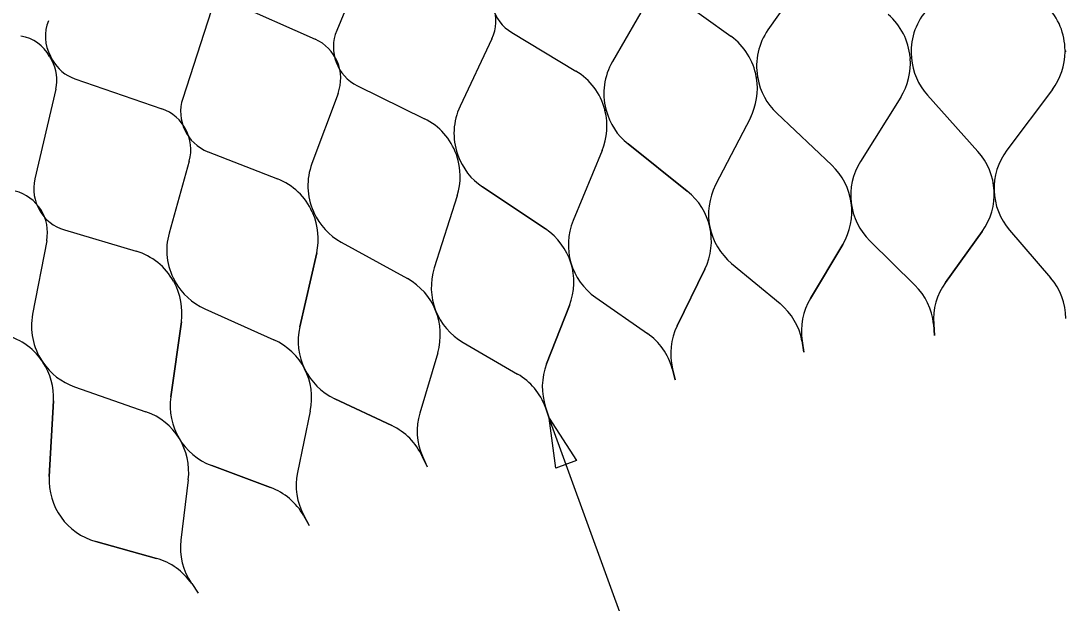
# Model space of a CAD drawing. Extents: x 638850 to 644908, y 297188 to 298900.
# Drawn here: x 644017 to 644083.9, y 297661.3 to 297698.6 of the extents above; entities that cross this region are included whole.
import ezdxf

# ---------------------------------------------------------------- set-up
doc = ezdxf.new("R2010")
doc.units = 0
for name, color, linetype in [('5', 7, 'Continuous'), ('50', 7, 'Continuous'), ('6', 7, 'Continuous')]:
    doc.layers.add(name, color=color, linetype=linetype)

msp = doc.modelspace()

# ---------------------------------------------------------------- linework, layer by layer
at = {"layer": '5'}
for p, q in [((644039.467, 297703.447), (644037.186, 297697.999)), ((644067.55, 297701.968), (644064.814, 297698.042)), ((644030.4, 297699.838), (644035.801, 297697.448)), ((644057.244, 297700.15), (644054.847, 297696.008)), ((644058.555, 297700.431), (644062.439, 297697.636)), ((644029.136, 297699.272), (644027.319, 297693.652)), ((644048.409, 297697.865), (644052.514, 297695.405)), ((644047.127, 297697.475), (644045.085, 297693.147)), ((644083.843, 297696.728), (644083.843, 297696.654)), ((644018.793, 297696.341), (644018.937, 297696.081)), ((644018.842, 297696.368), (644018.986, 297696.108)), ((644073.919, 297696.293), (644073.925, 297696.219)), ((644073.999, 297696.3), (644074.005, 297696.225)), ((644020.403, 297694.916), (644025.986, 297692.987)), ((644064.066, 297695.028), (644064.079, 297694.954)), ((644064.145, 297695.042), (644064.158, 297694.968)), ((644019.191, 297694.246), (644017.851, 297688.494)), ((644037.269, 297693.963), (644035.596, 297689.479)), ((644038.515, 297694.459), (644042.811, 297692.351)), ((644075.025, 297693.871), (644078.263, 297690.258)), ((644083.033, 297694.219), (644080.12, 297690.339)), ((644073.321, 297693.725), (644070.744, 297689.614)), ((644054.354, 297692.943), (644054.373, 297692.87)), ((644054.432, 297692.963), (644054.45, 297692.89)), ((644065.371, 297692.707), (644068.901, 297689.378)), ((644063.686, 297692.419), (644061.462, 297688.107)), ((644055.848, 297690.739), (644059.645, 297687.717)), ((644028.94, 297690.235), (644033.398, 297688.495)), ((644044.85, 297690.051), (644044.875, 297689.981)), ((644044.926, 297690.078), (644044.951, 297690.007)), ((644054.193, 297690.311), (644052.338, 297685.828)), ((644027.74, 297689.637), (644026.449, 297685.029)), ((644046.524, 297687.98), (644050.56, 297685.287)), ((644044.911, 297687.415), (644043.437, 297682.792)), ((644035.622, 297686.374), (644035.653, 297686.306)), ((644035.696, 297686.407), (644035.726, 297686.339)), ((644019.752, 297685.225), (644024.34, 297683.864)), ((644078.538, 297685.135), (644076.182, 297681.863)), ((644080.292, 297685.212), (644082.922, 297682.157)), ((644018.607, 297684.529), (644017.706, 297679.829)), ((644037.463, 297684.451), (644041.711, 297682.105)), ((644071.345, 297684.519), (644074.222, 297681.695)), ((644069.603, 297684.296), (644067.53, 297680.839)), ((644035.903, 297683.752), (644034.822, 297679.022)), ((644060.77, 297682.712), (644058.994, 297679.093)), ((644062.487, 297683.08), (644065.59, 297680.507)), ((644026.735, 297681.937), (644026.771, 297681.872)), ((644026.805, 297681.976), (644026.841, 297681.911)), ((644053.78, 297680.905), (644057.089, 297678.6)), ((644028.73, 297680.175), (644033.159, 297678.193)), ((644052.1, 297680.394), (644050.634, 297676.639)), ((644027.234, 297679.348), (644026.553, 297674.544)), ((644075.416, 297679.192), (644075.486, 297678.459)), ((644075.431, 297679.193), (644075.486, 297678.459)), ((644045.287, 297678.007), (644048.776, 297675.988)), ((644066.99, 297678.112), (644067.121, 297677.388)), ((644067.005, 297678.115), (644067.121, 297677.388)), ((644043.656, 297677.358), (644042.508, 297673.493)), ((644018.316, 297676.816), (644018.358, 297676.754)), ((644058.684, 297676.331), (644058.876, 297675.621)), ((644058.699, 297676.335), (644058.876, 297675.621)), ((644020.386, 297675.182), (644024.965, 297673.578)), ((644019.034, 297674.279), (644018.765, 297669.434)), ((644037.066, 297674.409), (644040.712, 297672.689)), ((644050.556, 297673.86), (644050.807, 297673.169)), ((644050.57, 297673.865), (644050.807, 297673.169)), ((644035.495, 297673.625), (644034.675, 297669.678)), ((644042.664, 297670.718), (644042.971, 297670.05)), ((644042.678, 297670.724), (644042.971, 297670.05)), ((644029.175, 297670.135), (644032.953, 297668.727)), ((644027.675, 297669.222), (644027.206, 297665.359)), ((644035.063, 297666.926), (644035.425, 297666.285)), ((644035.076, 297666.933), (644035.425, 297666.285)), ((644021.754, 297665.265), (644025.638, 297664.184)), ((644027.894, 297662.569), (644028.309, 297661.962))]:
    msp.add_line(p, q, dxfattribs=at)
for centre, radius, start, end in [((644049.827, 297700.23), 2.757, 152.47723, 239.0663), ((644044.633, 297698.652), 2.757, 334.73964, 61.32871), ((644078.033, 297696.648), 4.049, 140.32893, 184.93717), ((644079.794, 297696.725), 4.049, 0.04735, 44.65559), ((644021.103, 297697.62), 2.585, 157.24151, 208.95502), ((644069.884, 297695.951), 4.049, 4.85092, 49.45916), ((644039.729, 297696.934), 2.757, 157.2808, 243.86987), ((644068.136, 297695.727), 4.049, 145.1325, 189.74074), ((644016.53, 297695.094), 2.585, 28.86877, 80.58228), ((644034.686, 297694.926), 2.757, 339.54321, 66.13228), ((644060.074, 297694.349), 4.049, 9.65449, 54.26273), ((644079.794, 297696.65), 4.049, 323.10902, 0.04735), ((644016.674, 297694.833), 2.585, 346.88794, 28.86877), ((644021.248, 297697.359), 2.585, 208.95502, 250.93585), ((644058.351, 297693.98), 4.049, 149.93607, 194.54431), ((644069.891, 297695.876), 4.049, 327.91259, 4.85092), ((644078.04, 297696.574), 4.049, 184.93717, 221.8755), ((644050.433, 297691.932), 4.049, 14.45806, 59.0663), ((644060.087, 297694.275), 4.049, 332.71616, 9.65449), ((644068.149, 297695.653), 4.049, 189.74074, 226.67907), ((644029.942, 297692.804), 2.757, 162.08437, 248.67344), ((644048.747, 297691.419), 4.049, 154.73964, 199.34788), ((644025.085, 297690.381), 2.757, 344.34678, 70.93585), ((644050.451, 297691.859), 4.049, 337.51973, 14.45806), ((644058.37, 297693.907), 4.049, 194.54431, 231.48264), ((644041.028, 297688.715), 4.049, 19.26163, 63.86987), ((644041.052, 297688.645), 4.049, 342.3233, 19.26163), ((644048.772, 297691.349), 4.049, 199.34788, 236.28621), ((644075.216, 297687.526), 4.093, 324.25302, 41.8755), ((644083.393, 297687.882), 4.093, 143.10902, 220.7315), ((644039.39, 297688.064), 4.049, 159.54321, 204.15145), ((644066.093, 297686.401), 4.093, 329.05659, 46.67907), ((644074.211, 297687.44), 4.093, 147.91259, 225.53507), ((644020.536, 297687.869), 2.757, 166.88794, 253.47701), ((644031.925, 297684.723), 4.049, 24.0652, 68.67344), ((644065.099, 297686.231), 4.093, 152.71616, 230.33864), ((644015.899, 297685.048), 2.757, 349.15036, 75.73942), ((644057.096, 297684.515), 4.093, 333.86016, 51.48264), ((644031.955, 297684.655), 4.049, 347.12687, 24.0652), ((644039.421, 297687.995), 4.049, 204.15145, 241.08978), ((644056.119, 297684.263), 4.093, 157.51973, 235.14221), ((644048.288, 297681.883), 4.093, 338.66373, 56.28621), ((644030.348, 297683.936), 4.049, 164.34679, 208.95502), ((644023.188, 297679.982), 4.049, 28.86877, 73.47701), ((644047.337, 297681.55), 4.093, 162.3233, 239.94578), ((644023.224, 297679.917), 4.049, 351.93044, 28.86877), ((644030.384, 297683.871), 4.049, 208.95502, 245.89335), ((644039.732, 297678.523), 4.093, 343.4673, 61.08978), ((644079.469, 297679.498), 4.049, 144.25302, 184.31613), ((644079.854, 297679.514), 4.049, 0.66838, 40.7315), ((644071.385, 297678.805), 4.049, 5.47196, 45.53507), ((644063.006, 297677.39), 4.049, 10.27553, 50.33864), ((644071.003, 297678.757), 4.049, 149.05659, 189.11971), ((644021.683, 297679.066), 4.049, 169.15036, 213.75859), ((644014.95, 297674.566), 4.049, 33.7586, 78.36683), ((644038.812, 297678.111), 4.093, 167.12687, 244.74935), ((644054.774, 297675.278), 4.049, 15.0791, 55.14221), ((644062.629, 297677.309), 4.049, 153.86016, 193.92328), ((644031.488, 297674.457), 4.093, 348.27087, 65.89335), ((644014.991, 297674.504), 4.049, 356.82027, 33.75859), ((644021.725, 297679.004), 4.049, 213.7586, 250.69692), ((644054.406, 297675.165), 4.049, 158.66373, 198.72685), ((644046.748, 297672.483), 4.049, 19.88267, 59.94578), ((644030.605, 297673.97), 4.093, 171.93044, 249.55292), ((644023.612, 297669.716), 4.093, 353.07444, 70.69692), ((644046.39, 297672.341), 4.049, 163.4673, 203.53042), ((644038.985, 297669.027), 4.049, 24.68624, 64.74935), ((644022.852, 297669.207), 4.093, 176.82027, 254.44274), ((644038.64, 297668.855), 4.049, 168.27087, 208.33399), ((644031.538, 297664.932), 4.049, 29.48981, 69.55292), ((644031.226, 297664.871), 4.049, 173.07444, 214.37963), ((644024.552, 297660.283), 4.049, 34.37963, 74.44274)]:
    msp.add_arc(centre, radius, start, end, dxfattribs=at)
at = {"layer": '50'}
for p, q in [((644083.924, 297696.654), (644083.843, 297696.654)), ((644074.005, 297696.225), (644073.925, 297696.219)), ((644064.079, 297694.954), (644064.066, 297695.028)), ((644064.066, 297695.028), (644064.079, 297694.954)), ((644078.263, 297690.258), (644075.025, 297693.871)), ((644083.033, 297694.219), (644080.12, 297690.339)), ((644073.321, 297693.725), (644070.744, 297689.614)), ((644054.373, 297692.87), (644054.354, 297692.943)), ((644054.354, 297692.943), (644054.373, 297692.87)), ((644068.901, 297689.378), (644065.371, 297692.707)), ((644063.686, 297692.419), (644061.462, 297688.107)), ((644059.645, 297687.717), (644055.848, 297690.739)), ((644044.875, 297689.981), (644044.85, 297690.051)), ((644044.85, 297690.051), (644044.875, 297689.981)), ((644054.193, 297690.311), (644052.338, 297685.828)), ((644050.56, 297685.287), (644046.524, 297687.98)), ((644044.911, 297687.415), (644043.437, 297682.792)), ((644035.653, 297686.306), (644035.726, 297686.339)), ((644076.182, 297681.863), (644078.538, 297685.135)), ((644080.292, 297685.212), (644082.922, 297682.157)), ((644037.463, 297684.451), (644041.711, 297682.105)), ((644071.345, 297684.519), (644074.222, 297681.695)), ((644067.53, 297680.839), (644069.603, 297684.296)), ((644034.822, 297679.022), (644035.903, 297683.752)), ((644058.994, 297679.093), (644060.77, 297682.712)), ((644062.487, 297683.08), (644065.59, 297680.507)), ((644026.771, 297681.872), (644026.841, 297681.911)), ((644053.78, 297680.905), (644057.089, 297678.6)), ((644028.73, 297680.175), (644033.159, 297678.193)), ((644050.634, 297676.639), (644052.1, 297680.394)), ((644026.553, 297674.544), (644027.234, 297679.348)), ((644075.416, 297679.192), (644075.486, 297678.459)), ((644075.486, 297678.459), (644075.431, 297679.193)), ((644045.287, 297678.007), (644048.776, 297675.988)), ((644066.99, 297678.112), (644067.121, 297677.388)), ((644067.121, 297677.388), (644067.005, 297678.115)), ((644043.656, 297677.358), (644042.508, 297673.493)), ((644058.684, 297676.331), (644058.876, 297675.621)), ((644058.876, 297675.621), (644058.699, 297676.335)), ((644020.386, 297675.182), (644024.965, 297673.578)), ((644018.765, 297669.434), (644019.034, 297674.279)), ((644040.712, 297672.689), (644037.066, 297674.409)), ((644050.556, 297673.86), (644050.807, 297673.169)), ((644050.807, 297673.169), (644050.57, 297673.865)), ((644035.495, 297673.625), (644034.675, 297669.678)), ((644032.953, 297668.727), (644029.175, 297670.135)), ((644027.675, 297669.222), (644027.206, 297665.359)), ((644025.638, 297664.184), (644021.754, 297665.265))]:
    msp.add_line(p, q, dxfattribs=at)
for centre, radius, start, end in [((644021.103, 297697.62), 2.585, 157.24151, 208.95502), ((644016.53, 297695.094), 2.585, 28.86877, 80.58228), ((644079.794, 297696.65), 4.049, 323.10902, 0.04735), ((644069.891, 297695.876), 4.049, 327.91259, 4.85092), ((644078.04, 297696.574), 4.049, 184.93717, 221.8755), ((644060.087, 297694.275), 4.049, 332.71616, 9.65449), ((644068.149, 297695.653), 4.049, 189.74074, 226.67907), ((644050.451, 297691.859), 4.049, 337.51973, 14.45806), ((644058.37, 297693.907), 4.049, 194.54431, 231.48264), ((644041.052, 297688.645), 4.049, 342.3233, 19.26163), ((644048.772, 297691.349), 4.049, 199.34788, 236.28621), ((644075.216, 297687.526), 4.093, 324.25302, 41.8755), ((644083.393, 297687.882), 4.093, 143.10902, 220.7315), ((644066.093, 297686.401), 4.093, 329.05659, 46.67907), ((644074.211, 297687.44), 4.093, 147.91259, 225.53507), ((644065.099, 297686.231), 4.093, 152.71616, 230.33864), ((644057.096, 297684.515), 4.093, 333.86016, 51.48264), ((644031.955, 297684.655), 4.049, 347.12688, 24.0652), ((644039.421, 297687.995), 4.049, 204.15145, 241.08978), ((644056.119, 297684.263), 4.093, 157.51973, 235.14221), ((644048.288, 297681.883), 4.093, 338.66373, 56.28621), ((644047.337, 297681.55), 4.093, 162.3233, 239.94578), ((644023.224, 297679.917), 4.049, 351.93045, 28.86877), ((644030.384, 297683.871), 4.049, 208.95502, 245.89335), ((644039.732, 297678.523), 4.093, 343.4673, 61.08978), ((644079.469, 297679.498), 4.049, 144.25302, 184.31614), ((644079.854, 297679.514), 4.049, 0.66838, 40.7315), ((644071.385, 297678.805), 4.049, 5.47196, 45.53507), ((644063.006, 297677.39), 4.049, 10.27553, 50.33864), ((644071.003, 297678.757), 4.049, 149.05659, 189.11971), ((644038.812, 297678.111), 4.093, 167.12688, 244.74935), ((644054.774, 297675.278), 4.049, 15.0791, 55.14221), ((644062.629, 297677.309), 4.049, 153.86016, 193.92327), ((644031.488, 297674.457), 4.093, 348.27087, 65.89335), ((644021.725, 297679.004), 4.049, 213.7586, 250.69692), ((644014.991, 297674.504), 4.049, 356.82027, 33.7586), ((644054.406, 297675.165), 4.049, 158.66373, 198.72684), ((644046.748, 297672.483), 4.049, 19.88267, 59.94578), ((644030.605, 297673.97), 4.093, 171.93044, 249.55292), ((644023.612, 297669.716), 4.093, 353.07444, 70.69692), ((644046.39, 297672.341), 4.049, 163.4673, 203.53042), ((644038.985, 297669.027), 4.049, 24.68624, 64.74935), ((644022.852, 297669.207), 4.093, 176.82027, 254.44275), ((644038.64, 297668.855), 4.049, 168.27087, 208.33399), ((644031.538, 297664.932), 4.049, 29.4898, 69.55292), ((644031.226, 297664.871), 4.049, 173.07444, 214.37963), ((644024.552, 297660.283), 4.049, 34.37963, 74.44274)]:
    msp.add_arc(centre, radius, start, end, dxfattribs=at)
at = {"layer": '6'}
msp.add_line((644056.887, 297656.463), (644050.807, 297673.169), dxfattribs=at)
msp.add_lwpolyline([(644051.224, 297669.966), (644050.807, 297673.169), (644052.544, 297670.446)], close=True, dxfattribs=at)

doc.saveas('drawing.dxf')
